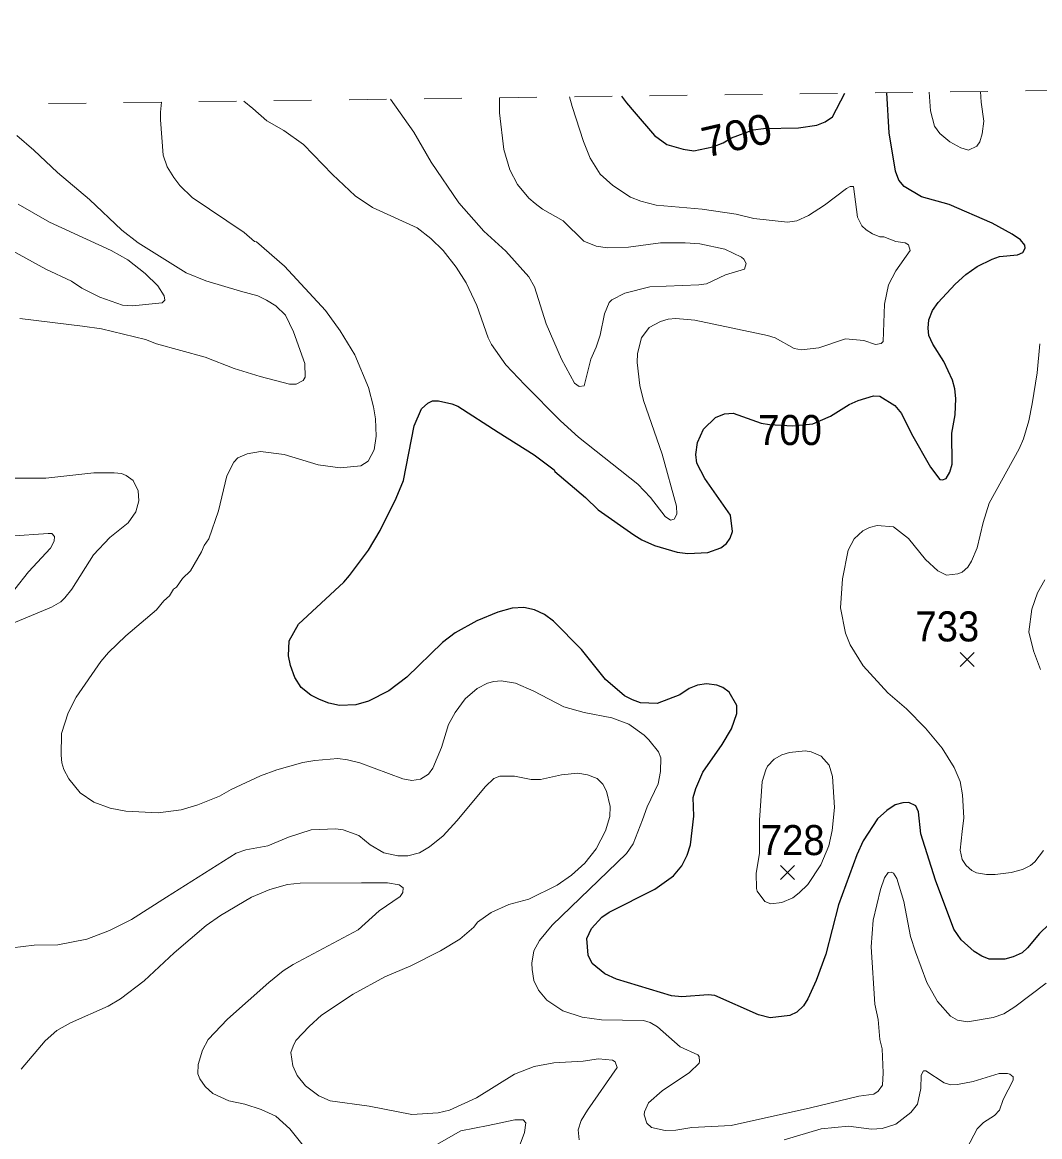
# Model space of a CAD drawing. Extents: x 294.2 to 320.3, y 7482.7 to 7510.7.
# Drawn here: x 302.381 to 305.089, y 7507.777 to 7510.744 of the extents above; entities that cross this region are included whole.
import ezdxf
from ezdxf.enums import TextEntityAlignment as Align

# ---------------------------------------------------------------- set-up
doc = ezdxf.new("R2010")
doc.units = 0
doc.header["$LTSCALE"] = 0.032
doc.linetypes.add('SHORT_DASHED', pattern=[2.7, 1.5, -1.2])
for name, color, linetype, lineweight in [('1', 7, 'Continuous', 25), ('2', 7, 'Continuous', 13), ('21', 7, 'Continuous', 25), ('22', 7, 'SHORT_DASHED', 13)]:
    doc.layers.add(name, color=color, linetype=linetype, lineweight=lineweight)
doc.layers.add('61', color=7, linetype='Continuous')

msp = doc.modelspace()

# ---------------------------------------------------------------- linework, layer by layer
at = {"layer": '1'}
for points in [[(303.2365, 7509.2535), (303.2523, 7509.2716), (303.3024, 7509.3384), (303.3331, 7509.3911), (303.3759, 7509.4768), (303.3954, 7509.5237), (303.4244, 7509.6696), (303.4433, 7509.7152), (303.4602, 7509.7301), (303.4728, 7509.7364), (303.4885, 7509.7364), (303.5239, 7509.7278), (303.5404, 7509.7215), (303.6477, 7509.6531), (303.743, 7509.5925), (303.7965, 7509.5524), (303.7983, 7509.548), (303.8798, 7509.4791), (303.9136, 7509.4461), (304.0083, 7509.3793), (304.0296, 7509.3659), (304.0634, 7509.351), (304.1236, 7509.3336), (304.1519, 7509.3297), (304.2053, 7509.3321), (304.2405, 7509.3447), (304.2554, 7509.3565), (304.2648, 7509.3706), (304.2711, 7509.3879), (304.2656, 7509.432), (304.1979, 7509.5291), (304.1759, 7509.5699), (304.1736, 7509.5935), (304.1783, 7509.625), (304.1944, 7509.6604), (304.2258, 7509.6919), (304.2494, 7509.7013), (304.273, 7509.7037), (304.3473, 7509.6769), (304.3693, 7509.673), (304.4306, 7509.6699), (304.4845, 7509.6746), (304.5316, 7509.6951), (304.5816, 7509.7265), (304.6052, 7509.7367), (304.6461, 7509.7493), (304.6634, 7509.7485), (304.703, 7509.7234), (304.7211, 7509.7021), (304.7479, 7509.6479), (304.798, 7509.5598), (304.8231, 7509.5268), (304.8302, 7509.526), (304.8395, 7509.5298), (304.8495, 7509.5463), (304.8558, 7509.5675), (304.855, 7509.6501), (304.864, 7509.6989), (304.8656, 7509.7421), (304.8632, 7509.7681), (304.8562, 7509.7909), (304.8331, 7509.8412), (304.804, 7509.8868), (304.7938, 7509.9104), (304.7915, 7509.9293), (304.7938, 7509.9513), (304.8031, 7509.9768), (304.8186, 7509.998), (304.8634, 7510.0468), (304.892, 7510.0721), (304.922, 7510.0938), (304.9622, 7510.1131), (304.9819, 7510.1202), (305.0298, 7510.1249), (305.044, 7510.1312), (305.0503, 7510.1422), (305.0487, 7510.1509), (305.0377, 7510.165), (305.0157, 7510.1799), (304.9622, 7510.209), (304.8476, 7510.259), (304.7741, 7510.2794), (304.7278, 7510.3062), (304.7136, 7510.3235), (304.705, 7510.3471), (304.688, 7510.4493), (304.682, 7510.5562)], [(303.9755, 7510.5471), (303.9892, 7510.5292), (304.0097, 7510.5055), (304.0636, 7510.4426), (304.0966, 7510.4182), (304.1401, 7510.4056), (304.1679, 7510.4017), (304.219, 7510.4119), (304.2465, 7510.4229), (304.2681, 7510.4363), (304.3263, 7510.4575), (304.3538, 7510.4614), (304.447, 7510.4628), (304.4955, 7510.4699), (304.5175, 7510.4785), (304.5372, 7510.4919), (304.5704, 7510.5548)], [(303.1229, 7508.9727), (303.106, 7508.9994), (303.095, 7509.0317), (303.0895, 7509.0576), (303.0911, 7509.0969), (303.1166, 7509.1418), (303.2365, 7509.2535)], [(305.1383, 7508.3667), (305.088, 7508.318), (305.0565, 7508.2802), (305.0416, 7508.2669), (305.0184, 7508.2559), (304.9956, 7508.2504), (304.9539, 7508.2504), (304.9343, 7508.2583), (304.9146, 7508.2708), (304.8796, 7508.3015), (304.86, 7508.3298), (304.8116, 7508.4603), (304.7727, 7508.5837), (304.7665, 7508.6419), (304.7586, 7508.6584), (304.7405, 7508.6671), (304.7248, 7508.6663), (304.7043, 7508.6608), (304.6815, 7508.6459), (304.6572, 7508.6238), (304.6191, 7508.5648), (304.6018, 7508.5279), (304.5528, 7508.395), (304.5194, 7508.2637), (304.4937, 7508.1929), (304.4716, 7508.1442), (304.4598, 7508.1261), (304.4425, 7508.1088), (304.4237, 7508.1001), (304.3714, 7508.0938), (304.3407, 7508.1017), (304.224, 7508.1536), (304.2067, 7508.1551), (304.1363, 7508.1496), (304.1088, 7508.1528), (303.9622, 7508.1968), (303.9315, 7508.2109), (303.8981, 7508.2385), (303.8871, 7508.2605), (303.8832, 7508.3053), (303.8958, 7508.3313), (303.9233, 7508.362), (303.9426, 7508.3754), (304.0644, 7508.4359), (304.1145, 7508.4721), (304.1365, 7508.4988), (304.1506, 7508.5271), (304.1593, 7508.5546), (304.1685, 7508.6309), (304.1669, 7508.6805), (304.1732, 7508.704), (304.1924, 7508.748), (304.2435, 7508.8212), (304.2682, 7508.8635), (304.2829, 7508.9036), (304.2829, 7508.9248), (304.2625, 7508.961), (304.2452, 7508.9728), (304.2294, 7508.9791), (304.2019, 7508.983), (304.1783, 7508.9791), (304.1555, 7508.9704), (304.1307, 7508.9539), (304.0707, 7508.9303), (304.0259, 7508.9327), (304.0047, 7508.9405), (303.9839, 7508.9507), (303.9335, 7508.994), (303.8691, 7509.0741), (303.7952, 7509.1496), (303.7709, 7509.1677), (303.7438, 7509.1795), (303.7155, 7509.1858), (303.6848, 7509.1842), (303.6463, 7509.1732), (303.591, 7509.1504), (303.5328, 7509.1182), (303.4995, 7509.0927), (303.4049, 7509.0002), (303.357, 7508.964), (303.3025, 7508.9365), (303.2687, 7508.927), (303.2251, 7508.9255), (303.1968, 7508.9318), (303.1724, 7508.9412), (303.1488, 7508.953), (303.1229, 7508.9727)]]:
    msp.add_lwpolyline(points, dxfattribs=at)
at = {"layer": '2'}
for points in [[(304.7947, 7510.5576), (304.7981, 7510.5082), (304.809, 7510.4674), (304.823, 7510.4475), (304.8492, 7510.4252), (304.8785, 7510.4099), (304.8996, 7510.4029), (304.9214, 7510.4137), (304.929, 7510.4258), (304.9354, 7510.4469), (304.9398, 7510.4801), (304.9329, 7510.5312), (304.9315, 7510.5594)], [(302.7517, 7510.5312), (302.7493, 7510.5044), (302.7486, 7510.484), (302.7563, 7510.3901), (302.7671, 7510.3588), (302.7844, 7510.3307), (302.8003, 7510.309), (302.8335, 7510.277), (302.9714, 7510.1845), (302.9995, 7510.1602), (303.0047, 7510.1596), (303.0793, 7510.0944), (303.1879, 7509.9763), (303.2274, 7509.9221), (303.2658, 7509.8589), (303.3022, 7509.7714), (303.3162, 7509.7203), (303.3207, 7509.6884), (303.3225, 7509.6417), (303.3174, 7509.6055), (303.3013, 7509.5752), (303.2818, 7509.5629), (303.2273, 7509.5574), (303.1687, 7509.566), (303.0781, 7509.5933), (303.0155, 7509.6009), (302.9798, 7509.5952), (302.9548, 7509.5843), (302.944, 7509.5728), (302.9255, 7509.5365), (302.9031, 7509.4432), (302.8779, 7509.369), (302.8653, 7509.3512), (302.8584, 7509.334), (302.8291, 7509.2838), (302.8079, 7509.2629), (302.7912, 7509.2401), (302.7832, 7509.2345), (302.7728, 7509.2167), (302.7579, 7509.2039), (302.7384, 7509.1802), (302.6563, 7509.1107), (302.6107, 7509.0659), (302.5902, 7509.0423), (302.5245, 7508.9471), (302.5028, 7508.9056), (302.4855, 7508.8507), (302.4843, 7508.7933), (302.4868, 7508.7728), (302.4919, 7508.755), (302.5047, 7508.73), (302.5353, 7508.6924), (302.5711, 7508.6675), (302.6146, 7508.6515), (302.6567, 7508.6438), (302.7423, 7508.6394), (302.8035, 7508.6471), (302.8482, 7508.6604), (302.9057, 7508.6841), (302.9369, 7508.702), (303.0155, 7508.7377), (303.0589, 7508.7543), (303.1279, 7508.7735), (303.1598, 7508.7792), (303.2211, 7508.7843), (303.2466, 7508.7805), (303.2798, 7508.7728), (303.3935, 7508.7301), (303.4178, 7508.7255), (303.4407, 7508.7288), (303.4624, 7508.7428), (303.4733, 7508.7588), (303.4963, 7508.8137), (303.5154, 7508.875), (303.5327, 7508.9069), (303.5595, 7508.9427), (303.592, 7508.9707), (303.6188, 7508.9842), (303.6361, 7508.9893), (303.6553, 7508.9906), (303.6936, 7508.9842), (303.7421, 7508.9637), (303.8226, 7508.9216), (303.8762, 7508.9069), (303.9503, 7508.8925), (303.9957, 7508.8753), (304.0364, 7508.8463), (304.0485, 7508.8341), (304.0741, 7508.8022), (304.0805, 7508.7856), (304.0799, 7508.7499), (304.0735, 7508.7167), (304.0441, 7508.6554), (304.0313, 7508.6209), (304.0071, 7508.557)], [(302.9709, 7510.5341), (302.9951, 7510.514), (303.0321, 7510.4814), (303.0774, 7510.4558), (303.1298, 7510.4188), (303.2064, 7510.3384), (303.2671, 7510.2815), (303.313, 7510.2509), (303.4324, 7510.1966), (303.4682, 7510.1685), (303.5014, 7510.1366), (303.5359, 7510.0919), (303.5627, 7510.0498), (303.5908, 7509.9898), (303.6207, 7509.9042), (303.6297, 7509.8863), (303.668, 7509.832), (303.7184, 7509.779), (303.813, 7509.6833), (303.8609, 7509.6392), (304.0192, 7509.5147), (304.053, 7509.479), (304.0919, 7509.4285), (304.106, 7509.4189), (304.1163, 7509.4209), (304.1233, 7509.4343), (304.122, 7509.456), (304.0837, 7509.5939), (304.0339, 7509.7369), (304.0249, 7509.7771), (304.0173, 7509.8378), (304.0186, 7509.8621), (304.0288, 7509.9042), (304.0492, 7509.931), (304.0792, 7509.947), (304.0997, 7509.9534), (304.1201, 7509.9553), (304.1712, 7509.9508), (304.364, 7509.91), (304.385, 7509.9042), (304.4348, 7509.8755), (304.4546, 7509.8717), (304.5006, 7509.8768), (304.5721, 7509.901), (304.6206, 7509.8965), (304.6519, 7509.8857), (304.6666, 7509.8889), (304.6717, 7509.894), (304.6755, 7509.9936), (304.6864, 7510.0447), (304.7056, 7510.0823), (304.7439, 7510.1366), (304.7394, 7510.1513), (304.7305, 7510.1564), (304.7062, 7510.1602), (304.6736, 7510.173), (304.6634, 7510.173), (304.6436, 7510.1807), (304.6264, 7510.1909), (304.6155, 7510.2017), (304.6034, 7510.2247), (304.5932, 7510.3064), (304.5842, 7510.3064), (304.5747, 7510.3013), (304.5159, 7510.2566), (304.4738, 7510.2292), (304.4419, 7510.2152), (304.4176, 7510.2119), (304.3277, 7510.2217), (304.2812, 7510.2328), (304.1903, 7510.2464), (304.0677, 7510.2566), (304.0269, 7510.2675), (304, 7510.2783), (303.9528, 7510.3096), (303.919, 7510.339), (303.8927, 7510.3824), (303.8743, 7510.4265), (303.8449, 7510.5197), (303.8372, 7510.5453)], [(303.3609, 7510.5391), (303.4235, 7510.4508), (303.4695, 7510.3716), (303.5429, 7510.263), (303.6093, 7510.1877), (303.668, 7510.1341), (303.7293, 7510.0664), (303.744, 7510.0395), (303.7753, 7509.9413), (303.8161, 7509.8468), (303.8506, 7509.7835), (303.8634, 7509.7739), (303.8761, 7509.7759), (303.894, 7509.8474), (303.9087, 7509.8787), (303.919, 7509.9106), (303.9304, 7509.9681), (303.9425, 7509.9981), (303.9496, 7510.0051), (303.9847, 7510.0229), (304.0511, 7510.0395), (304.1814, 7510.0446), (304.2018, 7510.0479), (304.2529, 7510.0715), (304.3027, 7510.0862), (304.3071, 7510.1021), (304.3014, 7510.113), (304.295, 7510.1187), (304.2503, 7510.1398), (304.1839, 7510.1538), (304.1456, 7510.157), (304.0792, 7510.1564), (303.9946, 7510.1449), (303.9389, 7510.1435), (303.9085, 7510.148), (303.8752, 7510.1613), (303.8201, 7510.2156), (303.7651, 7510.2464), (303.7459, 7510.2611), (303.7287, 7510.2758), (303.6986, 7510.3122), (303.6789, 7510.3512), (303.6629, 7510.4048), (303.6514, 7510.5031), (303.6515, 7510.5429)], [(302.3745, 7509.9553), (302.5418, 7509.9348), (302.5916, 7509.9278), (302.709, 7509.8991), (302.7384, 7509.8876), (302.8674, 7509.8525), (302.9453, 7509.8224), (303.0142, 7509.8007), (303.0921, 7509.7803), (303.11, 7509.7803), (303.1285, 7509.7899), (303.1336, 7509.7988), (303.133, 7509.8353), (303.103, 7509.9195), (303.0813, 7509.9642), (303.0563, 7509.9891), (303.0308, 7510.0045), (303.0078, 7510.0153), (302.9619, 7510.028), (302.8699, 7510.0555), (302.8169, 7510.0766), (302.6899, 7510.157), (302.6464, 7510.1902), (302.5596, 7510.272), (302.4747, 7510.3441), (302.4122, 7510.4035), (302.3662, 7510.4424)], [(302.2379, 7510.1992), (302.4434, 7510.0862), (302.5124, 7510.0543), (302.5392, 7510.0357), (302.5877, 7510.0121), (302.6478, 7509.991), (302.6746, 7509.9891), (302.7537, 7509.9968), (302.7608, 7510.0038), (302.7588, 7510.0153), (302.7416, 7510.0421), (302.7077, 7510.0753), (302.6624, 7510.1111), (302.6177, 7510.1366), (302.4537, 7510.2119), (302.37, 7510.2598)], [(305.0892, 7509.8876), (305.0816, 7509.811), (305.0682, 7509.728), (305.0599, 7509.6833), (305.0458, 7509.6348), (305.0343, 7509.608), (304.9546, 7509.4637), (304.938, 7509.4126), (304.922, 7509.3449), (304.9073, 7509.3092), (304.8977, 7509.2938), (304.8824, 7509.2804), (304.8709, 7509.2759), (304.8403, 7509.2721), (304.8173, 7509.2836), (304.7847, 7509.3136), (304.7394, 7509.3698), (304.6998, 7509.4011), (304.6564, 7509.4043), (304.636, 7509.3992), (304.6181, 7509.3902), (304.5951, 7509.3691), (304.5791, 7509.3385), (304.5638, 7509.2619), (304.5587, 7509.1853), (304.5715, 7509.1176), (304.5842, 7509.087), (304.6187, 7509.0308), (304.6845, 7508.9586), (304.7343, 7508.9165), (304.7847, 7508.8647), (304.8288, 7508.8117), (304.8613, 7508.7601), (304.8767, 7508.723), (304.8831, 7508.6873), (304.8869, 7508.626), (304.8824, 7508.5902), (304.8773, 7508.5404), (304.8824, 7508.5149), (304.8933, 7508.4989), (304.9079, 7508.4861), (304.9207, 7508.4798), (304.9475, 7508.4753), (304.9705, 7508.4753), (305.0127, 7508.481), (305.0433, 7508.4887), (305.0638, 7508.4989), (305.0758, 7508.5091), (305.0989, 7508.5391)], [(302.3528, 7509.1425), (302.4588, 7509.1865), (302.4836, 7509.2013), (302.4945, 7509.2115), (302.513, 7509.2344), (302.5705, 7509.3258), (302.6139, 7509.3719), (302.6633, 7509.4114), (302.6829, 7509.4407), (302.6911, 7509.4701), (302.6898, 7509.4969), (302.6758, 7509.5237), (302.6573, 7509.5377), (302.6452, 7509.5428), (302.626, 7509.5441), (302.5711, 7509.5441), (302.4434, 7509.53), (302.2698, 7509.53)], [(302.3617, 7509.2344), (302.3981, 7509.281), (302.4562, 7509.3443), (302.4658, 7509.3628), (302.4671, 7509.3749), (302.46, 7509.3826), (302.4498, 7509.3832), (302.3477, 7509.3755)], [(305.0912, 7509.0206), (305.072, 7509.0704), (305.0599, 7509.1214), (305.0675, 7509.1815), (305.0829, 7509.2249), (305.1027, 7509.2594)], [(303.3462, 7508.2033), (303.4152, 7508.2326), (303.4944, 7508.2722), (303.5455, 7508.3036), (303.5825, 7508.3348), (303.5921, 7508.3481), (303.6289, 7508.3743), (303.676, 7508.3954), (303.7293, 7508.4101), (303.8047, 7508.4472), (303.8423, 7508.474), (303.8781, 7508.5059), (303.9087, 7508.5436), (303.933, 7508.5915), (303.9445, 7508.6298), (303.9458, 7508.6566), (303.9356, 7508.6975), (303.926, 7508.7154), (303.9106, 7508.7313), (303.8851, 7508.7409), (303.8596, 7508.7447), (303.8162, 7508.7409), (303.76, 7508.7281), (303.7357, 7508.7281), (303.691, 7508.737), (303.652, 7508.737), (303.6361, 7508.7313), (303.6137, 7508.7096), (303.5377, 7508.6183), (303.5014, 7508.5787), (303.465, 7508.5493), (303.4382, 7508.5327), (303.4075, 7508.5251), (303.3807, 7508.5251), (303.3437, 7508.5334), (303.3067, 7508.5545), (303.2766, 7508.5794), (303.2352, 7508.594), (303.2147, 7508.5972), (303.1496, 7508.594), (303.0896, 7508.5743), (303.0347, 7508.5513), (302.9759, 7508.5411), (302.9504, 7508.5321), (302.7646, 7508.4152), (302.672, 7508.3559), (302.6133, 7508.3265), (302.5533, 7508.3029), (302.4754, 7508.2882), (302.4128, 7508.287), (302.3541, 7508.2799)], [(304.0071, 7508.557), (303.9892, 7508.5315), (303.7911, 7508.3405), (303.7572, 7508.2993), (303.7427, 7508.2723), (303.737, 7508.2391), (303.7376, 7508.2225)], [(303.7376, 7508.2225), (303.7421, 7508.1931), (303.7548, 7508.1675), (303.7772, 7508.1407), (303.82, 7508.1126), (303.8711, 7508.096), (303.9222, 7508.0883), (304.0345, 7508.0871), (304.0524, 7508.0814), (304.0716, 7508.0699), (304.1316, 7508.0168), (304.1788, 7507.9951), (304.1826, 7507.9913), (304.1833, 7507.9773), (304.1826, 7507.9734), (304.1571, 7507.9479), (304.0843, 7507.8994), (304.0479, 7507.8675), (304.037, 7507.8438), (304.0364, 7507.8356), (304.0428, 7507.8132), (304.0556, 7507.8023), (304.092, 7507.794), (304.1201, 7507.7948), (304.1632, 7507.8015), (304.2676, 7507.8073), (304.4789, 7507.8547), (304.607, 7507.8851), (304.6472, 7507.8904), (304.6586, 7507.8982), (304.6701, 7507.9149), (304.6718, 7507.9472), (304.669, 7508.0109), (304.6633, 7508.0365), (304.6589, 7508.0897), (304.65, 7508.1305), (304.6398, 7508.2825), (304.6455, 7508.354), (304.6647, 7508.4357), (304.6755, 7508.4664), (304.6858, 7508.4804), (304.6934, 7508.4817), (304.6998, 7508.4785), (304.7087, 7508.4651), (304.7273, 7508.4038), (304.7451, 7508.3106), (304.7579, 7508.2697), (304.7886, 7508.188), (304.8167, 7508.1369), (304.8511, 7508.098), (304.8697, 7508.0877), (304.8962, 7508.0831), (304.9651, 7508.0948), (304.9933, 7508.1043), (305.0222, 7508.1229), (305.1062, 7508.1859)], [(303.1426, 7507.7359), (303.0934, 7507.7985), (303.0557, 7507.8317), (303.0168, 7507.8502), (302.9734, 7507.8636), (302.9312, 7507.8725), (302.8884, 7507.8924), (302.868, 7507.9109), (302.854, 7507.9313), (302.8482, 7507.9447), (302.8489, 7507.9696), (302.8604, 7508.0079), (302.8757, 7508.036), (302.9274, 7508.0903), (303.0372, 7508.188), (303.0755, 7508.2193), (303.1024, 7508.2359), (303.2747, 7508.3284), (303.3309, 7508.3782), (303.3865, 7508.4172), (303.3938, 7508.427), (303.3947, 7508.4396), (303.3845, 7508.4478), (303.3526, 7508.453), (303.2837, 7508.4536), (303.1202, 7508.4523), (303.087, 7508.4484), (303.0398, 7508.4357), (302.9913, 7508.4152), (302.9083, 7508.3661), (302.8705, 7508.3393), (302.785, 7508.2671), (302.7052, 7508.1924), (302.6422, 7508.1446), (302.6101, 7508.1247), (302.5098, 7508.0801), (302.4734, 7508.0597), (302.4422, 7508.0322), (302.3783, 7507.9575)], [(303.0959, 7508.0016), (303.1017, 7508.0182), (303.1093, 7508.0335), (303.1444, 7508.0711), (303.177, 7508.1011), (303.262, 7508.1567), (303.3462, 7508.2033)], [(303.8628, 7507.7692), (303.8602, 7507.796), (303.8685, 7507.8202), (303.8851, 7507.8483), (303.9642, 7507.9613), (303.9591, 7507.9766), (303.9515, 7507.9811), (303.9145, 7507.9849), (303.8736, 7507.9785), (303.7957, 7507.9741), (303.7434, 7507.9639), (303.691, 7507.9435), (303.5901, 7507.8809), (303.518, 7507.8483), (303.488, 7507.8406), (303.4178, 7507.8368), (303.3041, 7507.8585), (303.2007, 7507.8725), (303.1706, 7507.886), (303.1349, 7507.9128), (303.1125, 7507.9403), (303.101, 7507.9658), (303.0959, 7508.0016)], [(304.8951, 7507.7462), (304.9226, 7507.7985), (304.9392, 7507.8151), (304.9686, 7507.8342), (304.982, 7507.8477), (304.9916, 7507.8764), (305.0177, 7507.9275), (305.0178, 7507.9364), (305.0094, 7507.9441), (305.0031, 7507.9453), (304.9807, 7507.946), (304.9118, 7507.9243), (304.8697, 7507.916), (304.8518, 7507.9154), (304.8345, 7507.9205), (304.786, 7507.9524), (304.7796, 7507.9524), (304.7732, 7507.9415), (304.7726, 7507.9058), (304.7636, 7507.8642), (304.7459, 7507.8421), (304.7057, 7507.8109), (304.669, 7507.7992), (304.6409, 7507.7973), (304.58, 7507.8056), (304.507, 7507.7985), (304.4087, 7507.7691)], [(303.7057, 7507.7577), (303.7172, 7507.7883), (303.721, 7507.8145), (303.714, 7507.8227), (303.6923, 7507.8221), (303.6208, 7507.8074), (303.548, 7507.7928), (303.4535, 7507.7385)]]:
    msp.add_lwpolyline(points, dxfattribs=at)
msp.add_lwpolyline([(304.3428, 7508.6196), (304.3429, 7508.5315), (304.334, 7508.4791), (304.3346, 7508.4383), (304.3365, 7508.4312), (304.3569, 7508.4038), (304.3735, 7508.3974), (304.4023, 7508.4012), (304.4316, 7508.4134), (304.4489, 7508.4261), (304.4712, 7508.4491), (304.5064, 7508.5008), (304.5274, 7508.5519), (304.5363, 7508.5928), (304.5427, 7508.6541), (304.5376, 7508.7358), (304.5281, 7508.7665), (304.507, 7508.7907), (304.4802, 7508.8022), (304.4649, 7508.8047), (304.4227, 7508.8003), (304.4023, 7508.7939), (304.3819, 7508.7824), (304.3639, 7508.7639), (304.3601, 7508.7537), (304.3499, 7508.723)], close=True, dxfattribs=at)
at = {"layer": '21'}
for p, q in [((304.877, 7509.0664), (304.9145, 7509.0289)), ((304.9145, 7509.0664), (304.877, 7509.0289)), ((304.3986, 7508.4993), (304.4361, 7508.4618)), ((304.4361, 7508.4993), (304.3986, 7508.4618))]:
    msp.add_line(p, q, dxfattribs=at)
at = {"layer": '22'}
msp.add_lwpolyline([(294.2515, 7510.4214), (307.9016, 7510.5978), (319.9762, 7510.7437)], dxfattribs=at)

# ---------------------------------------------------------------- texts
at = {"layer": '61', "width": 1.05}
msp.add_text('700', height=0.08, rotation=12.961, dxfattribs=at).set_placement((304.2911, 7510.4041), align=Align.CENTER)
at = {"layer": '61', "width": 0.95}
for s, p in [('700', (304.4243, 7509.6184)), ('733', (304.8428, 7509.0957)), ('728', (304.4314, 7508.5269))]:
    msp.add_text(s, height=0.08, dxfattribs=at).set_placement(p, align=Align.CENTER)

doc.saveas('drawing.dxf')
